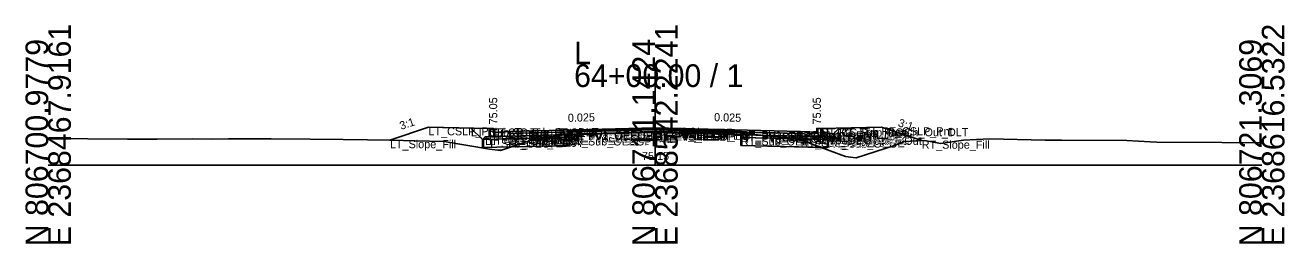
# Model space of a CAD drawing. Extents: x -26 to 8153, y -10 to 9520.
# Drawn here: x 5997.2 to 6152.8, y 3990.3 to 4017.3 of the extents above; entities that cross this region are included whole.
import ezdxf

# ---------------------------------------------------------------- set-up
doc = ezdxf.new("R2010")
doc.units = 0
for name, color, linetype in [('Exist CMT Pavement', 7, 'Continuous'), ('Exist Cross Section Cell', 7, 'Continuous'), ('Exist XS Center Line Elevation Label', 7, 'Continuous'), ('Exist XS Ground Line', 7, 'Continuous'), ('Prop CMT Conc Surface', 7, 'Continuous'), ('Prop CMT Concrete Structures', 7, 'Continuous'), ('Prop CMT Pvmt Course 1', 7, 'Continuous'), ('Prop CMT Pvmt Course 1 CG', 7, 'Continuous'), ('Prop CMT Pvmt Course 1 Wedge', 7, 'Continuous'), ('Prop CMT Pvmt Course 2', 7, 'Continuous'), ('Prop CMT Pvmt Course 2 Wedge', 7, 'Continuous'), ('Prop CMT Pvmt Course 3', 7, 'Continuous'), ('Prop CMT Pvmt Course 3 Wedge', 7, 'Continuous'), ('Prop CMT Pvmt Surface', 7, 'Continuous'), ('Prop CMT Pvmt Wedge Surface 1', 7, 'Continuous'), ('Prop CMT Pvmt Wedge Surface 2', 7, 'Continuous'), ('Prop CMT Pvmt Wedge Surface 3', 7, 'Continuous'), ('Prop CMT Shallow Undercut', 7, 'Continuous'), ('Prop CMT Shallow Undercut Boundary', 7, 'Continuous'), ('Prop CMT Slope Grass', 7, 'Continuous'), ('Prop CMT Subgrade Earthwork', 7, 'Continuous'), ('Prop XS Earthwork Shape', 7, 'Continuous'), ('Prop XS Hydro Elevations', 7, 'Continuous'), ('Prop XS SE Text', 7, 'Continuous'), ('Prop XS Side Slope Text', 7, 'Continuous'), ('Prop XS Subgrade Earthwork', 7, 'Continuous'), ('Scratch_Level_2', 7, 'Continuous'), ('Scratch_Level_6', 7, 'Continuous')]:
    doc.layers.add(name, color=color, linetype=linetype)

msp = doc.modelspace()

# ---------------------------------------------------------------- linework, layer by layer
at = {"layer": 'Exist CMT Pavement'}
for p, q in [((6070.38, 4004), (6074.71, 4004.16)), ((6074.71, 4004.16), (6079.3, 4004.08)), ((6064.41, 4003.83), (6070.38, 4004)), ((6079.3, 4004.08), (6085.62, 4003.98))]:
    msp.add_line(p, q, dxfattribs=at)
at = {"layer": 'Exist Cross Section Cell'}
for p, q in [((6075, 4000), (6075, 4012.47)), ((6000, 4000), (6075, 4000)), ((6075, 4000), (6150, 4000))]:
    msp.add_line(p, q, dxfattribs=at)
at = {"layer": 'Exist XS Ground Line'}
for p, q in [((6070.38, 4004), (6074.71, 4004.16)), ((6074.71, 4004.16), (6079.3, 4004.08)), ((6000, 4003.29), (6009.81, 4003.22)), ((6009.81, 4003.22), (6011.09, 4003.21)), ((6011.09, 4003.21), (6012.2, 4003.21)), ((6012.2, 4003.21), (6013.49, 4003.22)), ((6013.49, 4003.22), (6017.79, 4003.25)), ((6017.79, 4003.25), (6020.32, 4003.24)), ((6020.32, 4003.24), (6022.3, 4003.26)), ((6022.3, 4003.26), (6027.57, 4003.25)), ((6027.57, 4003.25), (6032.39, 4003.22)), ((6032.39, 4003.22), (6036.44, 4003.17)), ((6036.44, 4003.17), (6042.48, 4003.11)), ((6042.48, 4003.11), (6045.32, 4003.04)), ((6045.32, 4003.04), (6048.95, 4002.93)), ((6048.95, 4002.93), (6054.54, 4002.01)), ((6056.51, 4002.02), (6060.28, 4003.3)), ((6060.28, 4003.3), (6062.36, 4003.55)), ((6062.36, 4003.55), (6064.41, 4003.83)), ((6064.41, 4003.83), (6070.38, 4004)), ((6079.3, 4004.08), (6085.62, 4003.98)), ((6085.62, 4003.98), (6090.1, 4003.5)), ((6090.1, 4003.5), (6092.66, 4003.31)), ((6092.66, 4003.31), (6094.42, 4002.62)), ((6094.42, 4002.62), (6098.56, 4001.08)), ((6104.58, 4002.45), (6105.81, 4002.95)), ((6105.81, 4002.95), (6108.33, 4003.07)), ((6108.33, 4003.07), (6110.3, 4002.7)), ((6110.3, 4002.7), (6113.14, 4003.12)), ((6113.14, 4003.12), (6116.36, 4003.28)), ((6116.36, 4003.28), (6123.23, 4003.12)), ((6123.23, 4003.12), (6125.24, 4003.12)), ((6125.24, 4003.12), (6133.33, 4003.05)), ((6133.33, 4003.05), (6136.2, 4002.88)), ((6136.2, 4002.88), (6137.02, 4002.84)), ((6137.02, 4002.84), (6145.05, 4002.83)), ((6145.05, 4002.83), (6150, 4002.79)), ((6054.54, 4002.01), (6055.9, 4001.84)), ((6055.9, 4001.84), (6056.51, 4002.02)), ((6098.56, 4001.08), (6099.5, 4000.96)), ((6099.86, 4000.92), (6104.58, 4002.45)), ((6099.5, 4000.96), (6099.86, 4000.92))]:
    msp.add_line(p, q, dxfattribs=at)
at = {"layer": 'Prop CMT Conc Surface'}
for points in [[(6055, 4004.05), (6055, 4004.55), (6054.5, 4004.55)], [(6057, 4004.18), (6055, 4004.05)], [(6093, 4004.18), (6095, 4004.05)], [(6095, 4004.05), (6095, 4004.55), (6095.5, 4004.55)]]:
    msp.add_lwpolyline(points, dxfattribs=at)
at = {"layer": 'Prop CMT Concrete Structures'}
for points in [[(6057, 4004.18), (6055, 4004.05), (6055, 4004.55), (6054.5, 4004.55)], [(6054.5, 4004.55), (6054.5, 4003.53), (6057, 4003.6)], [(6057, 4003.6), (6057, 4004.18)], [(6093, 4004.18), (6095, 4004.05), (6095, 4004.55), (6095.5, 4004.55)], [(6095.5, 4004.55), (6095.5, 4003.53), (6093, 4003.6)], [(6093, 4003.6), (6093, 4004.18)]]:
    msp.add_lwpolyline(points, dxfattribs=at)
at = {"layer": 'Prop CMT Pvmt Course 1'}
for points in [[(6075, 4004.63), (6057, 4004.18)], [(6057, 4004.18), (6057, 4003.93)], [(6064.41, 4004.24), (6075, 4004.51)], [(6064.41, 4004.12), (6064.41, 4004.24)], [(6075, 4004.38), (6075, 4004.63)], [(6075, 4004.63), (6093, 4004.18)], [(6075, 4004.38), (6075, 4004.63)], [(6075, 4004.51), (6075, 4004.38), (6075, 4004.38)], [(6085.62, 4004.24), (6075, 4004.51)], [(6075, 4004.51), (6075, 4004.38), (6075, 4004.38)], [(6085.62, 4004.11), (6085.62, 4004.24)], [(6093, 4004.18), (6093, 4003.93)], [(6057, 4003.93), (6064.41, 4004.12)], [(6093, 4003.93), (6085.62, 4004.11)]]:
    msp.add_lwpolyline(points, dxfattribs=at)
at = {"layer": 'Prop CMT Pvmt Course 1 CG'}
for points in [[(6057, 4003.6), (6054, 4003.52), (6053.66, 4003.18)], [(6053.66, 4003.18), (6057, 4003.27)], [(6057, 4003.27), (6057, 4003.6)], [(6093, 4003.6), (6096, 4003.52), (6096.34, 4003.18)], [(6093, 4003.27), (6093, 4003.6)], [(6096.34, 4003.18), (6093, 4003.27)]]:
    msp.add_lwpolyline(points, dxfattribs=at)
at = {"layer": 'Prop CMT Pvmt Course 1 Wedge'}
for points in [[(6075, 4004.51), (6064.41, 4004.24)], [(6075, 4004.51), (6085.62, 4004.24)]]:
    msp.add_lwpolyline(points, dxfattribs=at)
at = {"layer": 'Prop CMT Pvmt Course 2'}
for points in [[(6064.41, 4004.12), (6057, 4003.93)], [(6057, 4003.93), (6057, 4003.6)], [(6057, 4003.6), (6064.41, 4003.79)], [(6064.41, 4003.79), (6064.41, 4004.12)], [(6085.62, 4003.78), (6085.62, 4004.11)], [(6085.62, 4004.11), (6093, 4003.93)], [(6093, 4003.6), (6085.62, 4003.78)], [(6093, 4003.93), (6093, 4003.6)]]:
    msp.add_lwpolyline(points, dxfattribs=at)
at = {"layer": 'Prop CMT Pvmt Course 2 Wedge'}
for points in [[(6075, 4004.38), (6064.41, 4004.12)], [(6075, 4004.38), (6085.62, 4004.11)]]:
    msp.add_lwpolyline(points, dxfattribs=at)
at = {"layer": 'Prop CMT Pvmt Course 3'}
for points in [[(6064.41, 4003.79), (6057, 4003.6)], [(6057, 4003.6), (6057, 4003.27)], [(6057, 4003.27), (6064.41, 4003.45)], [(6064.41, 4003.45), (6064.41, 4003.79)], [(6085.62, 4003.78), (6093, 4003.6)], [(6085.62, 4003.45), (6085.62, 4003.78)], [(6093, 4003.27), (6085.62, 4003.45)], [(6093, 4003.6), (6093, 4003.27)]]:
    msp.add_lwpolyline(points, dxfattribs=at)
at = {"layer": 'Prop CMT Pvmt Course 3 Wedge'}
for points in [[(6075, 4004.05), (6064.41, 4003.79)], [(6075, 4004.05), (6085.62, 4003.78)]]:
    msp.add_lwpolyline(points, dxfattribs=at)
at = {"layer": 'Prop CMT Pvmt Surface'}
for points in [[(6075, 4004.63), (6057, 4004.18)], [(6075, 4004.63), (6093, 4004.18)]]:
    msp.add_lwpolyline(points, dxfattribs=at)
at = {"layer": 'Prop CMT Pvmt Wedge Surface 1'}
for points in [[(6057, 4003.93), (6057, 4004.18)], [(6075, 4004.51), (6064.41, 4004.24)], [(6064.41, 4004.24), (6064.41, 4004.12)], [(6075, 4004.51), (6085.62, 4004.24)], [(6085.62, 4004.24), (6085.62, 4004.11)], [(6093, 4003.93), (6093, 4004.18)], [(6064.41, 4004.12), (6057, 4003.93)], [(6085.62, 4004.11), (6093, 4003.93)]]:
    msp.add_lwpolyline(points, dxfattribs=at)
at = {"layer": 'Prop CMT Pvmt Wedge Surface 2'}
for points in [[(6075, 4004.38), (6057, 4003.93)], [(6057, 4003.93), (6057, 4004.18)], [(6075, 4004.38), (6093, 4003.93)], [(6093, 4003.93), (6093, 4004.18)]]:
    msp.add_lwpolyline(points, dxfattribs=at)
at = {"layer": 'Prop CMT Pvmt Wedge Surface 3'}
for points in [[(6057, 4003.6), (6057, 4004.18)], [(6093, 4003.6), (6093, 4004.18)], [(6075, 4004.05), (6057, 4003.6)], [(6075, 4004.05), (6093, 4003.6)]]:
    msp.add_lwpolyline(points, dxfattribs=at)
at = {"layer": 'Prop CMT Shallow Undercut'}
for points in [[(6057.27, 4002.27), (6064.41, 4002.45), (6064.41, 4003.45), (6060.83, 4003.36), (6060.28, 4003.3)], [(6095.54, 4002.2), (6085.62, 4002.45), (6085.62, 4003.45), (6092.75, 4003.27), (6094.42, 4002.62)]]:
    msp.add_lwpolyline(points, close=True, dxfattribs=at)
at = {"layer": 'Prop CMT Shallow Undercut Boundary'}
for p, q in [((6053.66, 4003.18), (6053.66, 4002.18)), ((6064.41, 4003.45), (6064.41, 4002.45)), ((6085.62, 4003.45), (6085.62, 4002.45)), ((6096.34, 4003.18), (6096.34, 4002.18)), ((6053.66, 4002.18), (6064.41, 4002.45)), ((6096.34, 4002.18), (6085.62, 4002.45))]:
    msp.add_line(p, q, dxfattribs=at)
at = {"layer": 'Prop CMT Slope Grass'}
for points in [[(6054.5, 4004.55), (6047, 4004.7), (6042.24, 4003.11)], [(6095.5, 4004.55), (6103, 4004.7), (6107.96, 4003.05)]]:
    msp.add_lwpolyline(points, dxfattribs=at)
at = {"layer": 'Prop CMT Subgrade Earthwork'}
for points in [[(6057, 4003.27), (6053.66, 4003.18), (6052.25, 4004.59)], [(6093, 4003.27), (6096.34, 4003.18), (6097.75, 4004.59)], [(6064.41, 4003.45), (6057, 4003.27)], [(6064.41, 4003.45), (6064.42, 4003.83)], [(6085.62, 4003.45), (6085.61, 4003.98)], [(6085.62, 4003.45), (6093, 4003.27)]]:
    msp.add_lwpolyline(points, dxfattribs=at)
at = {"layer": 'Prop XS Earthwork Shape'}
for points in [[(6056.51, 4002.02), (6057.27, 4002.27), (6053.66, 4002.18), (6053.66, 4003.18), (6052.25, 4004.59), (6047, 4004.7), (6042.24, 4003.11), (6042.48, 4003.11), (6045.32, 4003.04), (6048.95, 4002.93), (6054.54, 4002.01), (6055.9, 4001.84)], [(6095.54, 4002.2), (6098.56, 4001.08), (6099.5, 4000.96), (6099.86, 4000.92), (6104.58, 4002.45), (6105.81, 4002.95), (6107.96, 4003.05), (6103, 4004.7), (6097.75, 4004.59), (6096.34, 4003.18), (6096.34, 4002.18)], [(6057.27, 4002.27), (6060.28, 4003.3), (6060.83, 4003.36), (6057, 4003.27), (6053.66, 4003.18), (6053.66, 4002.18)], [(6057.27, 4002.27), (6060.28, 4003.3), (6060.83, 4003.36), (6064.41, 4003.45), (6064.41, 4002.45)], [(6064.41, 4003.83), (6064.42, 4003.83), (6064.41, 4003.45), (6060.83, 4003.36), (6062.36, 4003.55)], [(6090.1, 4003.5), (6092.66, 4003.31), (6092.75, 4003.27), (6085.62, 4003.45), (6085.61, 4003.98), (6085.62, 4003.98)], [(6092.75, 4003.27), (6094.42, 4002.62), (6095.54, 4002.2), (6085.62, 4002.45), (6085.62, 4003.45)], [(6092.75, 4003.27), (6094.42, 4002.62), (6095.54, 4002.2), (6096.34, 4002.18), (6096.34, 4003.18), (6093, 4003.27)]]:
    msp.add_lwpolyline(points, close=True, dxfattribs=at)
at = {"layer": 'Prop XS Subgrade Earthwork'}
for p, q in [((6053.66, 4003.18), (6064.41, 4003.45)), ((6085.62, 4003.45), (6096.34, 4003.18))]:
    msp.add_line(p, q, dxfattribs=at)
at = {"layer": 'Scratch_Level_6'}
for points in [[(6057.27, 4002.27), (6064.41, 4002.45), (6064.41, 4003.45), (6060.83, 4003.36), (6060.28, 4003.3)], [(6095.54, 4002.2), (6085.62, 4002.45), (6085.62, 4003.45), (6092.75, 4003.27), (6094.42, 4002.62)]]:
    msp.add_lwpolyline(points, close=True, dxfattribs=at)

# ---------------------------------------------------------------- texts
at = {"layer": 'Exist Cross Section Cell'}
for s, p in [('E 2368467.9161', (6002.8, 3990)), ('E 2368542.2241', (6077.8, 3990)), ('E 2368616.5322', (6152.8, 3990)), ('N 806700.9779', (6000, 3990)), ('N 806711.1424', (6075, 3990)), ('N 806721.3069', (6150, 3990))]:
    msp.add_text(s, height=2.8, rotation=90, dxfattribs=at).set_placement(p)
for s, p in [('L', (6065, 4012.47)), ('64+00.00 / 1', (6065, 4009.67))]:
    msp.add_text(s, height=2.8, dxfattribs=at).set_placement(p)
at = {"layer": 'Exist XS Center Line Elevation Label'}
msp.add_text('75.15', height=1, dxfattribs=at).set_placement((6073.39, 4000.65))
at = {"layer": 'Prop XS Hydro Elevations'}
for p in [(6055.5, 4005.05), (6095.5, 4005.05)]:
    msp.add_text('75.05', height=1, rotation=90, dxfattribs=at).set_placement(p)
at = {"layer": 'Prop XS SE Text'}
for rotation, p in [(1.4321, (6064.24, 4005.36)), (358.5679, (6082.29, 4005.45))]:
    msp.add_text('0.025', height=1, rotation=rotation, dxfattribs=at).set_placement(p)
at = {"layer": 'Prop XS Side Slope Text'}
for rotation, p in [(18.4349, (6043.63, 4004.37)), (341.5651, (6104.96, 4004.84))]:
    msp.add_text('3:1', height=1, rotation=rotation, dxfattribs=at).set_placement(p)
at = {"layer": 'Scratch_Level_2'}
for s, p in [('LT_CSLP_Pnt', (6047, 4003.7)), ('LT_Sub_Trench_Out_DLT', (6052.25, 4003.59)), ('LT_CG_Top_BOC', (6054.5, 4003.55)), ('LT_CG_Top_Face', (6055, 4003.55)), ('LT_PV1_OEOT', (6057, 4003.18)), ('LT_PV1_OEEOP', (6064.41, 4003.24)), ('LT_PV2_OEEOP', (6064.41, 4003.12)), ('PV1_PGL', (6075, 4003.63)), ('RT_PV1_IEEOP', (6075, 4003.51)), ('LT_PV1_IEEOP', (6075, 4003.51)), ('RT_PV2_IEEOP', (6075, 4003.38)), ('LT_PV2_IEEOP', (6075, 4003.38)), ('PV2_PGL', (6075, 4003.38)), ('RT_PV_IEEOP_EG', (6075, 4003.15)), ('LT_PV_IEEOP_EG', (6075, 4003.15)), ('RT_PV1_OEEOP', (6085.62, 4003.24)), ('RT_PV2_OEEOP', (6085.62, 4003.11)), ('RT_PV1_OEOT', (6093, 4003.18)), ('RT_CG_Top_Face', (6095, 4003.55)), ('RT_CG_Top_BOC', (6095.5, 4003.55)), ('RT_Sub_Trench_Out_DLT', (6097.75, 4003.59)), ('RT_CSLP_Pnt', (6103, 4003.7)), ('LT_Slope_Fill', (6042.24, 4002.11)), ('LT_Sub_OEOP', (6053.66, 4002.18)), ('LT_CG1_Shelf_Out', (6054, 4002.52)), ('LT_CG_Bot_BOC', (6054.5, 4002.53)), ('LT_CG_Top_Gut', (6055, 4003.05)), ('LT_PV2_OEOT', (6057, 4002.93)), ('LT_PV3_OEOT', (6057, 4002.6)), ('LT_CG_Bot_IE', (6057, 4002.6)), ('LT_Sub_OEOT', (6057, 4002.27)), ('LT_PV_OEEOP_EG', (6064.41, 4002.83)), ('LT_PV3_OEEOP', (6064.41, 4002.79)), ('LT_Sub_OEEOP', (6064.41, 4002.45)), ('LT_PV_Sub_Tie_Out', (6064.42, 4002.83)), ('RT_PV3_IEEOP', (6075, 4003.05)), ('LT_PV3_IEEOP', (6075, 4003.05)), ('RT_PV_Sub_Tie_Out', (6085.61, 4002.98)), ('RT_PV_OEEOP_EG', (6085.62, 4002.98)), ('RT_PV3_OEEOP', (6085.62, 4002.78)), ('RT_Sub_OEEOP', (6085.62, 4002.45)), ('RT_PV2_OEOT', (6093, 4002.93)), ('RT_PV3_OEOT', (6093, 4002.6)), ('RT_CG_Bot_IE', (6093, 4002.6)), ('RT_Sub_OEOT', (6093, 4002.27)), ('RT_CG_Top_Gut', (6095, 4003.05)), ('RT_CG_Bot_BOC', (6095.5, 4002.53)), ('RT_CG1_Shelf_Out', (6096, 4002.52)), ('RT_Sub_OEOP', (6096.34, 4002.18)), ('RT_Slope_Fill', (6107.96, 4002.05))]:
    msp.add_text(s, height=1, dxfattribs=at).set_placement(p)

doc.saveas('drawing.dxf')
